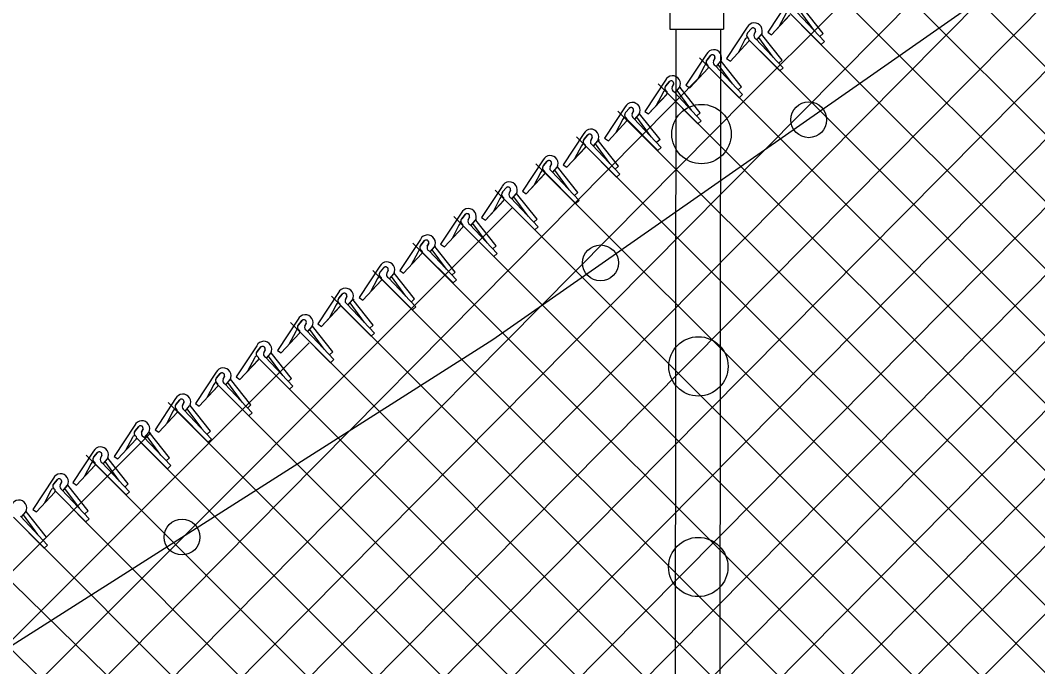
# Model space of a CAD drawing. Extents: x 0 to 1270, y 0 to 830.
# Drawn here: x 742.1 to 802.2, y 724.7 to 762.9 of the extents above; entities that cross this region are included whole.
import ezdxf

# ---------------------------------------------------------------- set-up
doc = ezdxf.new("R2010")
doc.units = 0
doc.layers.add('sb_Chainlink Fence', color=7, linetype='Continuous')
doc.layers.add('sb_Existing Structural Steel', color=7, linetype='Continuous')

msp = doc.modelspace()

# ---------------------------------------------------------------- linework, layer by layer
at = {"layer": 'sb_Chainlink Fence'}
for p, q in [((725.985, 666.765), (880.45, 822.372)), ((726.216, 662.794), (880.266, 818.188)), ((705.822, 650.219), (870.725, 816.56)), ((738.503, 671.19), (880.44, 814.366)), ((748.417, 677.192), (881.936, 811.877)), ((714.148, 662.616), (858.508, 808.235)), ((758.276, 683.139), (879.776, 805.699)), ((716.351, 668.849), (846.709, 800.377)), ((716.315, 672.844), (836.463, 794.081)), ((716.28, 676.838), (823.17, 784.677)), ((716.179, 680.775), (811.02, 776.458)), ((716.16, 684.775), (802.062, 771.452)), ((784.071, 757.415), (793.576, 766.919)), ((796.012, 766.787), (833.44, 729.359)), ((792.536, 766.282), (831.376, 727.442)), ((790.148, 764.69), (824.407, 730.43)), ((790.484, 764.354), (828.628, 726.21)), ((787.437, 764.076), (786.218, 762.231)), ((786.441, 762.079), (787.526, 763.248)), ((786.441, 762.079), (787.519, 763.241)), ((787.298, 763.348), (786.892, 762.572)), ((787.549, 763.322), (789.362, 761.501)), ((787.948, 763.394), (789.56, 761.68)), ((788.974, 762.309), (788.125, 763.464)), ((789.493, 762.143), (788.287, 763.661)), ((785.005, 762.515), (783.787, 760.67)), ((788.216, 762.64), (826.109, 724.747)), ((785.029, 762.18), (785.251, 762.444)), ((785.231, 762.422), (785.029, 762.18)), ((785.492, 762.279), (785.41, 762.102)), ((785.41, 762.109), (785.491, 762.275)), ((785.583, 761.785), (785.831, 762.078)), ((785.587, 761.789), (785.832, 762.079)), ((785.831, 762.078), (785.849, 762.112)), ((785.849, 762.112), (785.865, 762.148)), ((787.061, 760.582), (785.855, 762.1)), ((785.874, 762.071), (785.892, 762.105)), ((785.892, 762.105), (785.907, 762.141)), ((786.218, 762.231), (786.441, 762.079)), ((789.493, 762.143), (789.295, 761.964)), ((784.009, 760.518), (785.094, 761.687)), ((784.009, 760.518), (785.087, 761.68)), ((784.866, 761.787), (784.46, 761.011)), ((785.117, 761.761), (786.931, 759.94)), ((785.516, 761.833), (787.128, 760.119)), ((786.542, 760.748), (785.693, 761.903)), ((789.56, 761.68), (789.362, 761.501)), ((782.605, 760.931), (781.387, 759.087)), ((782.182, 760.713), (821.741, 721.155)), ((782.629, 760.597), (782.852, 760.86)), ((782.831, 760.839), (782.629, 760.597)), ((785.76, 761.116), (823.867, 723.009)), ((782.467, 760.203), (782.061, 759.428)), ((782.718, 760.178), (784.531, 758.356)), ((783.092, 760.696), (783.011, 760.519)), ((783.011, 760.525), (783.092, 760.692)), ((783.116, 760.249), (784.729, 758.536)), ((783.184, 760.201), (783.432, 760.494)), ((783.187, 760.206), (783.433, 760.495)), ((784.142, 759.165), (783.294, 760.32)), ((783.432, 760.494), (783.45, 760.528)), ((783.442, 760.51), (783.46, 760.544)), ((783.45, 760.528), (783.465, 760.565)), ((784.662, 758.999), (783.456, 760.516)), ((783.46, 760.544), (783.475, 760.58)), ((783.787, 760.67), (784.009, 760.518)), ((787.061, 760.582), (786.863, 760.403)), ((787.128, 760.119), (786.931, 759.94)), ((715.887, 692.567), (782.423, 759.797)), ((781.61, 758.934), (782.695, 760.103)), ((781.61, 758.934), (782.688, 760.096)), ((780.168, 759.388), (778.95, 757.544)), ((779.748, 759.166), (819.187, 719.728)), ((780.192, 759.054), (780.414, 759.318)), ((780.394, 759.296), (780.192, 759.054)), ((780.655, 759.153), (780.573, 758.976)), ((780.573, 758.982), (780.655, 759.149)), ((780.746, 758.659), (780.994, 758.952)), ((780.75, 758.663), (780.995, 758.953)), ((780.994, 758.952), (781.012, 758.986)), ((781.012, 758.986), (781.028, 759.022)), ((782.224, 757.456), (781.018, 758.973)), ((781.042, 758.926), (781.061, 758.96)), ((781.061, 758.96), (781.076, 758.997)), ((781.387, 759.087), (781.61, 758.934)), ((784.662, 758.999), (784.464, 758.819)), ((716.189, 688.881), (785.049, 758.392)), ((779.173, 757.392), (780.258, 758.56)), ((779.173, 757.392), (780.251, 758.553)), ((780.029, 758.661), (779.623, 757.885)), ((780.28, 758.635), (782.094, 756.814)), ((780.679, 758.706), (782.292, 756.993)), ((781.705, 757.622), (780.856, 758.777)), ((784.729, 758.536), (784.531, 758.356)), ((777.795, 757.812), (776.577, 755.967)), ((777.819, 757.478), (778.041, 757.741)), ((778.021, 757.719), (777.819, 757.478)), ((777.366, 757.568), (816.847, 718.087)), ((778.282, 757.577), (778.2, 757.399)), ((778.2, 757.406), (778.282, 757.573)), ((778.306, 757.13), (779.919, 755.416)), ((778.374, 757.082), (778.621, 757.375)), ((778.377, 757.087), (778.622, 757.376)), ((779.332, 756.046), (778.483, 757.2)), ((778.605, 757.384), (778.623, 757.418)), ((778.621, 757.375), (778.639, 757.409)), ((778.623, 757.418), (778.639, 757.454)), ((778.639, 757.409), (778.655, 757.446)), ((779.852, 755.879), (778.645, 757.397)), ((778.95, 757.544), (779.173, 757.392)), ((782.224, 757.456), (782.026, 757.277)), ((776.8, 755.815), (777.885, 756.984)), ((776.8, 755.815), (777.878, 756.977)), ((777.656, 757.084), (777.25, 756.308)), ((777.907, 757.059), (779.721, 755.237)), ((782.292, 756.993), (782.094, 756.814)), ((775.352, 756.238), (774.134, 754.393)), ((774.92, 756.033), (814.438, 716.515)), ((775.376, 755.903), (775.598, 756.167)), ((775.578, 756.145), (775.376, 755.903)), ((775.839, 756.002), (775.757, 755.825)), ((775.757, 755.832), (775.839, 755.998)), ((776.577, 755.967), (776.8, 755.815)), ((774.357, 754.241), (775.442, 755.41)), ((774.357, 754.241), (775.435, 755.403)), ((775.213, 755.51), (774.808, 754.734)), ((775.464, 755.484), (777.278, 753.663)), ((775.863, 755.556), (777.476, 753.842)), ((775.931, 755.508), (776.178, 755.801)), ((775.934, 755.512), (776.179, 755.802)), ((776.889, 754.471), (776.041, 755.626)), ((776.178, 755.801), (776.196, 755.835)), ((776.196, 755.835), (776.212, 755.871)), ((777.409, 754.305), (776.202, 755.823)), ((776.232, 755.807), (776.25, 755.841)), ((776.25, 755.841), (776.266, 755.878)), ((779.852, 755.879), (779.654, 755.7)), ((779.919, 755.416), (779.721, 755.237)), ((772.949, 754.679), (771.731, 752.834)), ((772.525, 754.447), (812.163, 714.809)), ((772.973, 754.344), (773.196, 754.608)), ((773.175, 754.586), (772.973, 754.344)), ((773.436, 754.444), (773.355, 754.266)), ((773.355, 754.273), (773.436, 754.44)), ((773.528, 753.949), (773.776, 754.242)), ((773.531, 753.953), (773.777, 754.243)), ((773.776, 754.242), (773.794, 754.276)), ((773.789, 754.233), (773.807, 754.267)), ((773.794, 754.276), (773.809, 754.313)), ((775.006, 752.746), (773.8, 754.264)), ((773.807, 754.267), (773.823, 754.303)), ((774.134, 754.393), (774.357, 754.241)), ((777.409, 754.305), (777.211, 754.126)), ((771.954, 752.682), (773.039, 753.851)), ((771.954, 752.682), (773.032, 753.844)), ((772.811, 753.951), (772.405, 753.175)), ((773.062, 753.925), (774.875, 752.104)), ((773.46, 753.997), (775.073, 752.283)), ((774.486, 752.912), (773.638, 754.067)), ((777.476, 753.842), (777.278, 753.663)), ((770.533, 753.117), (769.315, 751.273)), ((770.557, 752.783), (770.78, 753.046)), ((770.759, 753.025), (770.557, 752.783)), ((770.394, 752.389), (769.989, 751.613)), ((770.107, 752.884), (809.76, 713.231)), ((770.645, 752.364), (772.459, 750.542)), ((771.02, 752.882), (770.938, 752.705)), ((770.939, 752.711), (771.02, 752.878)), ((771.044, 752.435), (772.657, 750.722)), ((771.112, 752.387), (771.359, 752.68)), ((771.115, 752.392), (771.361, 752.681)), ((772.07, 751.351), (771.222, 752.506)), ((771.359, 752.68), (771.378, 752.714)), ((771.378, 752.714), (771.393, 752.751)), ((772.59, 751.185), (771.383, 752.702)), ((771.386, 752.674), (771.405, 752.708)), ((771.405, 752.708), (771.42, 752.744)), ((771.731, 752.834), (771.954, 752.682)), ((775.006, 752.746), (774.808, 752.567)), ((632.746, 613.457), (771.167, 751.878)), ((769.538, 751.12), (770.623, 752.289)), ((769.538, 751.12), (770.616, 752.282)), ((775.073, 752.283), (774.875, 752.104)), ((768.114, 751.54), (766.896, 749.696)), ((767.67, 751.341), (807.332, 711.678)), ((768.138, 751.206), (768.361, 751.469)), ((768.34, 751.448), (768.138, 751.206)), ((768.601, 751.305), (768.519, 751.128)), ((768.52, 751.134), (768.601, 751.301)), ((768.693, 750.81), (768.94, 751.104)), ((768.696, 750.815), (768.942, 751.105)), ((768.94, 751.104), (768.959, 751.138)), ((768.959, 751.138), (768.974, 751.174)), ((770.171, 749.608), (768.964, 751.125)), ((768.97, 751.112), (768.988, 751.146)), ((768.988, 751.146), (769.004, 751.183)), ((769.315, 751.273), (769.538, 751.12)), ((772.59, 751.185), (772.392, 751.005)), ((767.119, 749.544), (768.204, 750.712)), ((767.119, 749.544), (768.197, 750.705)), ((767.976, 750.813), (767.57, 750.037)), ((768.226, 750.787), (770.04, 748.966)), ((768.625, 750.858), (770.238, 749.145)), ((769.651, 749.774), (768.803, 750.929)), ((772.657, 750.722), (772.459, 750.542)), ((765.701, 749.983), (764.483, 748.138)), ((765.725, 749.648), (765.948, 749.912)), ((765.261, 749.768), (804.88, 710.149)), ((765.927, 749.89), (765.725, 749.648)), ((766.188, 749.748), (766.106, 749.57)), ((766.107, 749.577), (766.188, 749.743)), ((766.212, 749.301), (767.825, 747.587)), ((766.28, 749.253), (766.527, 749.546)), ((766.283, 749.257), (766.529, 749.547)), ((767.238, 748.216), (766.39, 749.371)), ((766.527, 749.546), (766.546, 749.58)), ((766.546, 749.58), (766.561, 749.616)), ((766.551, 749.535), (766.569, 749.57)), ((767.758, 748.05), (766.551, 749.568)), ((766.569, 749.57), (766.585, 749.606)), ((766.896, 749.696), (767.119, 749.544)), ((770.171, 749.608), (769.973, 749.429)), ((764.706, 747.986), (765.791, 749.155)), ((764.706, 747.986), (765.784, 749.148)), ((765.563, 749.255), (765.157, 748.479)), ((765.813, 749.229), (767.627, 747.408)), ((770.238, 749.145), (770.04, 748.966)), ((763.303, 748.392), (762.085, 746.548)), ((762.896, 748.153), (802.076, 708.973)), ((763.327, 748.058), (763.55, 748.321)), ((763.529, 748.3), (763.327, 748.058)), ((763.79, 748.157), (763.708, 747.98)), ((763.709, 747.986), (763.79, 748.153)), ((764.483, 748.138), (764.706, 747.986)), ((762.308, 746.395), (763.393, 747.564)), ((762.308, 746.395), (763.386, 747.557)), ((763.165, 747.664), (762.759, 746.889)), ((763.415, 747.639), (765.229, 745.817)), ((763.814, 747.71), (765.427, 745.997)), ((763.882, 747.662), (764.129, 747.955)), ((763.885, 747.667), (764.131, 747.956)), ((764.84, 746.626), (763.992, 747.781)), ((764.129, 747.955), (764.148, 747.989)), ((764.138, 747.978), (764.156, 748.012)), ((764.148, 747.989), (764.163, 748.026)), ((765.36, 746.46), (764.153, 747.977)), ((764.156, 748.012), (764.172, 748.048)), ((767.758, 748.05), (767.56, 747.871)), ((767.825, 747.587), (767.627, 747.408)), ((760.86, 746.839), (759.642, 744.994)), ((760.443, 746.625), (799.721, 707.346)), ((760.884, 746.504), (761.107, 746.768)), ((761.086, 746.746), (760.884, 746.504)), ((761.347, 746.603), (761.266, 746.426)), ((761.266, 746.433), (761.347, 746.599)), ((761.439, 746.109), (761.687, 746.402)), ((761.442, 746.113), (761.688, 746.403)), ((761.687, 746.402), (761.705, 746.436)), ((761.705, 746.436), (761.72, 746.472)), ((762.917, 744.906), (761.711, 746.424)), ((761.74, 746.387), (761.758, 746.421)), ((761.758, 746.421), (761.774, 746.458)), ((762.085, 746.548), (762.308, 746.395)), ((765.36, 746.46), (765.162, 746.28)), ((759.865, 744.842), (760.95, 746.011)), ((759.865, 744.842), (760.943, 746.004)), ((760.722, 746.111), (760.316, 745.335)), ((760.973, 746.085), (762.786, 744.264)), ((761.371, 746.157), (762.984, 744.443)), ((762.397, 745.072), (761.549, 746.227)), ((765.427, 745.997), (765.229, 745.817)), ((758.471, 745.271), (757.253, 743.426)), ((758.495, 744.936), (758.718, 745.2)), ((758.697, 745.178), (758.495, 744.936)), ((758.333, 744.543), (757.927, 743.767)), ((758.022, 745.065), (797.367, 705.72)), ((758.583, 744.517), (760.397, 742.696)), ((758.958, 745.035), (758.876, 744.858)), ((758.877, 744.864), (758.958, 745.031)), ((758.982, 744.588), (760.595, 742.875)), ((759.05, 744.541), (759.297, 744.834)), ((759.053, 744.545), (759.299, 744.835)), ((760.008, 743.504), (759.16, 744.659)), ((759.297, 744.834), (759.316, 744.868)), ((759.316, 744.868), (759.331, 744.904)), ((760.528, 743.338), (759.321, 744.856)), ((759.642, 744.994), (759.865, 744.842)), ((762.917, 744.906), (762.719, 744.727)), ((757.476, 743.274), (758.561, 744.442)), ((757.476, 743.274), (758.554, 744.436)), ((762.984, 744.443), (762.786, 744.264)), ((632.741, 617.482), (759.121, 743.863)), ((756.037, 743.699), (754.819, 741.854)), ((756.061, 743.364), (756.283, 743.628)), ((756.263, 743.606), (756.061, 743.364)), ((756.524, 743.463), (756.442, 743.286)), ((756.442, 743.293), (756.524, 743.459)), ((756.863, 743.262), (756.881, 743.296)), ((756.881, 743.296), (756.897, 743.332)), ((758.094, 741.766), (756.887, 743.284)), ((757.253, 743.426), (757.476, 743.274)), ((760.528, 743.338), (760.33, 743.159)), ((755.042, 741.702), (756.127, 742.871)), ((755.042, 741.702), (756.12, 742.864)), ((755.898, 742.971), (755.493, 742.195)), ((756.14, 742.966), (795.121, 703.986)), ((756.149, 742.945), (757.963, 741.124)), ((756.548, 743.017), (758.161, 741.303)), ((756.616, 742.969), (756.863, 743.262)), ((756.619, 742.973), (756.864, 743.263)), ((757.574, 741.932), (756.726, 743.087)), ((760.595, 742.875), (760.397, 742.696)), ((753.636, 742.129), (752.418, 740.285)), ((753.66, 741.795), (753.882, 742.058)), ((753.862, 742.037), (753.66, 741.795)), ((754.123, 741.894), (754.041, 741.717)), ((754.041, 741.723), (754.123, 741.89)), ((754.215, 741.399), (754.462, 741.692)), ((754.218, 741.404), (754.463, 741.693)), ((755.173, 740.363), (754.324, 741.518)), ((754.462, 741.692), (754.48, 741.726)), ((754.48, 741.726), (754.496, 741.763)), ((755.693, 740.197), (754.486, 741.714)), ((754.819, 741.854), (755.042, 741.702)), ((758.094, 741.766), (757.896, 741.587)), ((752.641, 740.132), (753.726, 741.301)), ((752.641, 740.132), (753.719, 741.294)), ((753.497, 741.401), (753.092, 740.626)), ((753.652, 741.473), (792.819, 702.306)), ((753.748, 741.376), (755.562, 739.554)), ((754.147, 741.447), (755.76, 739.734)), ((758.161, 741.303), (757.963, 741.124)), ((751.244, 740.578), (750.026, 738.734)), ((750.811, 740.334), (790.44, 700.704)), ((751.268, 740.244), (751.49, 740.507)), ((751.47, 740.486), (751.268, 740.244)), ((751.731, 740.343), (751.649, 740.166)), ((751.649, 740.172), (751.731, 740.339)), ((752.418, 740.285), (752.641, 740.132)), ((750.249, 738.581), (751.334, 739.75)), ((750.249, 738.581), (751.327, 739.743)), ((751.105, 739.85), (750.699, 739.075)), ((751.356, 739.825), (753.17, 738.003)), ((751.755, 739.896), (753.368, 738.183)), ((751.822, 739.848), (752.07, 740.141)), ((751.826, 739.853), (752.071, 740.142)), ((752.781, 738.812), (751.932, 739.967)), ((752.07, 740.141), (752.088, 740.175)), ((752.088, 740.175), (752.104, 740.212)), ((753.3, 738.646), (752.094, 740.163)), ((755.693, 740.197), (755.495, 740.017)), ((755.76, 739.734), (755.562, 739.554)), ((632.735, 621.508), (749.785, 738.558)), ((748.828, 739.006), (747.609, 737.162)), ((748.851, 738.672), (749.074, 738.935)), ((749.053, 738.913), (748.851, 738.672)), ((749.315, 738.771), (749.233, 738.594)), ((749.233, 738.6), (749.314, 738.767)), ((749.406, 738.276), (749.654, 738.569)), ((749.409, 738.281), (749.655, 738.57)), ((749.654, 738.569), (749.672, 738.603)), ((749.672, 738.603), (749.688, 738.64)), ((750.884, 737.074), (749.678, 738.591)), ((750.026, 738.734), (750.249, 738.581)), ((753.3, 738.646), (753.102, 738.466)), ((747.832, 737.009), (748.917, 738.178)), ((747.832, 737.009), (748.91, 738.171)), ((748.689, 738.278), (748.283, 737.502)), ((748.94, 738.253), (750.753, 736.431)), ((749.143, 738.02), (787.75, 699.413)), ((749.339, 738.324), (750.951, 736.611)), ((750.365, 737.24), (749.516, 738.395)), ((753.368, 738.183), (753.17, 738.003)), ((746.391, 737.46), (745.172, 735.616)), ((746.414, 737.126), (746.637, 737.389)), ((746.616, 737.368), (746.414, 737.126)), ((746.252, 736.732), (745.846, 735.957)), ((745.948, 737.235), (785.778, 697.405)), ((746.503, 736.707), (748.316, 734.885)), ((746.877, 737.225), (746.796, 737.048)), ((746.796, 737.054), (746.877, 737.221)), ((746.902, 736.778), (748.514, 735.065)), ((746.969, 736.73), (747.217, 737.023)), ((746.972, 736.735), (747.218, 737.024)), ((747.928, 735.694), (747.079, 736.849)), ((747.217, 737.023), (747.235, 737.058)), ((747.235, 737.058), (747.25, 737.094)), ((748.447, 735.528), (747.241, 737.045)), ((747.609, 737.162), (747.832, 737.009)), ((750.884, 737.074), (750.686, 736.894)), ((745.395, 735.463), (746.48, 736.632)), ((745.395, 735.463), (746.473, 736.625)), ((750.951, 736.611), (750.753, 736.431)), ((744.019, 735.873), (742.8, 734.028)), ((744.042, 735.538), (744.265, 735.802)), ((744.244, 735.78), (744.042, 735.538)), ((744.505, 735.637), (744.424, 735.46)), ((744.424, 735.466), (744.505, 735.633)), ((744.863, 735.47), (744.878, 735.506)), ((745.172, 735.616), (745.395, 735.463)), ((748.447, 735.528), (748.249, 735.348)), ((743.023, 733.876), (744.108, 735.044)), ((743.023, 733.876), (744.101, 735.038)), ((743.88, 735.145), (743.474, 734.369)), ((744.131, 735.119), (745.944, 733.298)), ((744.529, 735.19), (746.142, 733.477)), ((744.597, 735.143), (744.845, 735.436)), ((744.6, 735.147), (744.846, 735.437)), ((745.556, 734.106), (744.707, 735.261)), ((744.845, 735.436), (744.863, 735.47)), ((746.075, 733.94), (744.869, 735.458)), ((748.514, 735.065), (748.316, 734.885)), ((742.138, 733.587), (742.385, 733.88)), ((742.141, 733.592), (742.387, 733.882)), ((743.096, 732.551), (742.248, 733.706)), ((742.385, 733.88), (742.403, 733.915)), ((742.403, 733.915), (742.419, 733.951)), ((743.616, 732.385), (742.409, 733.902)), ((742.8, 734.028), (743.023, 733.876)), ((745.461, 733.741), (781.532, 697.67)), ((746.075, 733.94), (745.877, 733.761)), ((741.671, 733.564), (743.485, 731.743)), ((742.07, 733.635), (743.683, 731.922)), ((746.142, 733.477), (745.944, 733.298)), ((742.427, 732.794), (779.036, 696.185)), ((743.616, 732.385), (743.418, 732.206)), ((743.683, 731.922), (743.485, 731.743)), ((739.773, 731.468), (779.053, 693.135)), ((737.838, 729.421), (776.155, 691.493))]:
    msp.add_line(p, q, dxfattribs=at)
for centre, radius, start, end in [((785.424, 762.307), 0.468, 330.77313, 153.67978), ((785.158, 762.039), 0.192, 140.20166, 233.00525), ((785.164, 762.039), 0.195, 133.66719, 232.23436), ((785.347, 762.325), 0.152, 342.51476, 140.13681), ((785.347, 762.326), 0.152, 340.73436, 129.2174), ((785.604, 762.023), 0.209, 156.48328, 245.15783), ((784.992, 761.765), 0.128, 319.02146, 170.06956), ((783.025, 760.724), 0.468, 330.77313, 153.67978), ((782.948, 760.741), 0.152, 342.51476, 140.13681), ((782.948, 760.742), 0.152, 340.73436, 129.2174), ((782.593, 760.181), 0.128, 319.02146, 170.06956), ((782.759, 760.455), 0.192, 140.20166, 233.00525), ((782.764, 760.455), 0.195, 133.66719, 232.23436), ((783.204, 760.439), 0.209, 156.48328, 245.15783), ((780.587, 759.181), 0.468, 330.77313, 153.67978), ((780.321, 758.912), 0.192, 140.20166, 233.00525), ((780.327, 758.913), 0.195, 133.66719, 232.23436), ((780.51, 759.199), 0.152, 342.51476, 140.13681), ((780.511, 759.199), 0.152, 340.73436, 129.2174), ((780.767, 758.896), 0.209, 156.48328, 245.15783), ((780.155, 758.639), 0.128, 319.02146, 170.06956), ((778.214, 757.605), 0.468, 330.77313, 153.67978), ((778.137, 757.622), 0.152, 342.51476, 140.13681), ((778.138, 757.623), 0.152, 340.73436, 129.2174), ((777.782, 757.062), 0.128, 319.02146, 170.06956), ((777.949, 757.336), 0.192, 140.20166, 233.00525), ((777.954, 757.336), 0.195, 133.66719, 232.23436), ((778.394, 757.32), 0.209, 156.48328, 245.15783), ((775.511, 755.762), 0.195, 133.66719, 232.23436), ((775.771, 756.03), 0.468, 330.77313, 153.67978), ((775.694, 756.048), 0.152, 342.51476, 140.13681), ((775.695, 756.049), 0.152, 340.73436, 129.2174), ((775.339, 755.488), 0.128, 319.02146, 170.06956), ((775.506, 755.762), 0.192, 140.20166, 233.00525), ((775.951, 755.746), 0.209, 156.48328, 245.15783), ((773.369, 754.471), 0.468, 330.77313, 153.67978), ((773.103, 754.203), 0.192, 140.20166, 233.00525), ((773.108, 754.203), 0.195, 133.66719, 232.23436), ((773.292, 754.489), 0.152, 342.51476, 140.13681), ((773.292, 754.49), 0.152, 340.73436, 129.2174), ((773.548, 754.187), 0.209, 156.48328, 245.15783), ((772.937, 753.929), 0.128, 319.02146, 170.06956), ((770.952, 752.91), 0.468, 330.77313, 153.67978), ((770.875, 752.927), 0.152, 342.51476, 140.13681), ((770.876, 752.928), 0.152, 340.73436, 129.2174), ((770.52, 752.367), 0.128, 319.02146, 170.06956), ((770.687, 752.641), 0.192, 140.20166, 233.00525), ((770.692, 752.641), 0.195, 133.66719, 232.23436), ((771.132, 752.625), 0.209, 156.48328, 245.15783), ((768.534, 751.333), 0.468, 330.77313, 153.67978), ((768.268, 751.064), 0.192, 140.20166, 233.00525), ((768.273, 751.065), 0.195, 133.66719, 232.23436), ((768.456, 751.351), 0.152, 342.51476, 140.13681), ((768.457, 751.351), 0.152, 340.73436, 129.2174), ((768.713, 751.048), 0.209, 156.48328, 245.15783), ((768.102, 750.791), 0.128, 319.02146, 170.06956), ((766.121, 749.775), 0.468, 330.77313, 153.67978), ((766.043, 749.793), 0.152, 342.51476, 140.13681), ((766.044, 749.794), 0.152, 340.73436, 129.2174), ((765.689, 749.233), 0.128, 319.02146, 170.06956), ((765.855, 749.507), 0.192, 140.20166, 233.00525), ((765.86, 749.507), 0.195, 133.66719, 232.23436), ((766.3, 749.491), 0.209, 156.48328, 245.15783), ((763.722, 748.185), 0.468, 330.77313, 153.67978), ((763.645, 748.202), 0.152, 342.51476, 140.13681), ((763.646, 748.203), 0.152, 340.73436, 129.2174), ((763.291, 747.642), 0.128, 319.02146, 170.06956), ((763.457, 747.916), 0.192, 140.20166, 233.00525), ((763.462, 747.916), 0.195, 133.66719, 232.23436), ((763.902, 747.9), 0.209, 156.48328, 245.15783), ((761.28, 746.631), 0.468, 330.77313, 153.67978), ((761.014, 746.363), 0.192, 140.20166, 233.00525), ((761.019, 746.363), 0.195, 133.66719, 232.23436), ((761.203, 746.649), 0.152, 342.51476, 140.13681), ((761.203, 746.65), 0.152, 340.73436, 129.2174), ((761.459, 746.347), 0.209, 156.48328, 245.15783), ((760.848, 746.089), 0.128, 319.02146, 170.06956), ((758.89, 745.063), 0.468, 330.77313, 153.67978), ((758.813, 745.081), 0.152, 342.51476, 140.13681), ((758.814, 745.082), 0.152, 340.73436, 129.2174), ((758.459, 744.521), 0.128, 319.02146, 170.06956), ((758.625, 744.795), 0.192, 140.20166, 233.00525), ((758.63, 744.795), 0.195, 133.66719, 232.23436), ((759.07, 744.778), 0.209, 156.48328, 245.15783), ((756.456, 743.491), 0.468, 330.77313, 153.67978), ((756.191, 743.223), 0.192, 140.20166, 233.00525), ((756.196, 743.223), 0.195, 133.66719, 232.23436), ((756.379, 743.509), 0.152, 342.51476, 140.13681), ((756.38, 743.51), 0.152, 340.73436, 129.2174), ((756.636, 743.207), 0.209, 156.48328, 245.15783), ((756.024, 742.949), 0.128, 319.02146, 170.06956), ((754.055, 741.922), 0.468, 330.77313, 153.67978), ((753.978, 741.939), 0.152, 342.51476, 140.13681), ((753.979, 741.94), 0.152, 340.73436, 129.2174), ((753.623, 741.379), 0.128, 319.02146, 170.06956), ((753.79, 741.653), 0.192, 140.20166, 233.00525), ((753.795, 741.653), 0.195, 133.66719, 232.23436), ((754.235, 741.637), 0.209, 156.48328, 245.15783), ((751.663, 740.371), 0.468, 330.77313, 153.67978), ((751.586, 740.389), 0.152, 342.51476, 140.13681), ((751.587, 740.389), 0.152, 340.73436, 129.2174), ((751.231, 739.828), 0.128, 319.02146, 170.06956), ((751.397, 740.102), 0.192, 140.20166, 233.00525), ((751.403, 740.102), 0.195, 133.66719, 232.23436), ((751.843, 740.086), 0.209, 156.48328, 245.15783), ((749.247, 738.799), 0.468, 330.77313, 153.67978), ((748.981, 738.53), 0.192, 140.20166, 233.00525), ((748.986, 738.53), 0.195, 133.66719, 232.23436), ((749.17, 738.816), 0.152, 342.51476, 140.13681), ((749.17, 738.817), 0.152, 340.73436, 129.2174), ((749.427, 738.514), 0.209, 156.48328, 245.15783), ((748.815, 738.256), 0.128, 319.02146, 170.06956), ((746.81, 737.253), 0.468, 330.77313, 153.67978), ((746.733, 737.271), 0.152, 342.51476, 140.13681), ((746.733, 737.271), 0.152, 340.73436, 129.2174), ((746.378, 736.71), 0.128, 319.02146, 170.06956), ((746.544, 736.984), 0.192, 140.20166, 233.00525), ((746.549, 736.984), 0.195, 133.66719, 232.23436), ((746.99, 736.968), 0.209, 156.48328, 245.15783), ((744.438, 735.665), 0.468, 330.77313, 153.67978), ((744.172, 735.397), 0.192, 140.20166, 233.00525), ((744.177, 735.397), 0.195, 133.66719, 232.23436), ((744.361, 735.683), 0.152, 342.51476, 140.13681), ((744.361, 735.684), 0.152, 340.73436, 129.2174), ((744.006, 735.123), 0.128, 319.02146, 170.06956), ((744.617, 735.381), 0.209, 156.48328, 245.15783), ((741.978, 734.11), 0.468, 330.77313, 153.67978)]:
    msp.add_arc(centre, radius, start, end, dxfattribs=at)
at = {"layer": 'sb_Existing Structural Steel'}
for p, q in [((880.297, 821.107), (769.973, 744.049)), ((780.427, 764.022), (780.427, 762.411)), ((783.603, 764.022), (783.603, 762.411)), ((780.427, 762.411), (783.603, 762.411)), ((780.748, 694.74), (780.812, 762.388)), ((783.372, 696.473), (783.454, 762.415)), ((769.973, 744.049), (705.749, 703.174))]:
    msp.add_line(p, q, dxfattribs=at)
for centre, radius in [((782.303, 756.207), 1.752), ((788.635, 757.053), 1.06), ((776.335, 748.591), 1.06), ((782.121, 742.479), 1.752), ((751.619, 732.392), 1.06), ((782.113, 730.623), 1.752)]:
    msp.add_circle(centre, radius, dxfattribs=at)

doc.saveas('drawing.dxf')
